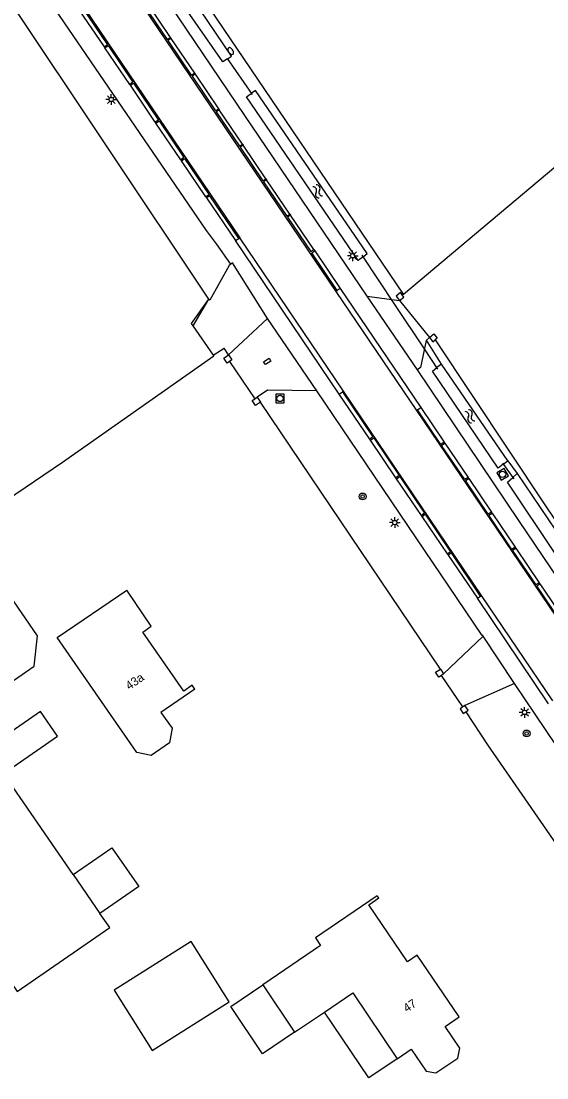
# Model space of a CAD drawing. Extents: x 133000 to 136000, y 400500 to 403500.
# Drawn here: x 133700.5 to 133761.8, y 400673.7 to 400796.8 of the extents above; entities that cross this region are included whole.
import ezdxf

# ---------------------------------------------------------------- set-up
doc = ezdxf.new("R2010")
doc.units = 0
for name, color, linetype in [('gg-afsc-draadraster', 7, 'Continuous'), ('gg-afsc-erfafscheiding', 7, 'Continuous'), ('gg-afsc-hekwerk', 7, 'Continuous'), ('gg-afsc-lijn draadraster', 7, 'Continuous'), ('gg-afsc-muur', 7, 'Continuous'), ('gg-anno-huisnummerreeks BGT', 7, 'Continuous'), ('gg-bbg-bijgebouw', 7, 'Continuous'), ('gg-bbg-gedigitaliseerde bijgebouw', 7, 'Continuous'), ('gg-bbg-hoofdgebouw', 7, 'Continuous'), ('gg-bbg-luifel en loopbrug', 7, 'Continuous'), ('gg-knt-bronhoudergrens', 7, 'Continuous'), ('gg-knt-verharding', 7, 'Continuous'), ('gg-knt-verharding nz', 7, 'Continuous'), ('gg-kntw-bovenkant insteek waterloop', 7, 'Continuous'), ('gg-kwrk-duiker nz buis', 7, 'Continuous'), ('gt-grn-groengrens', 7, 'Continuous'), ('gt-symb-boom', 7, 'Continuous'), ('gt-symb-brandkraan', 7, 'Continuous'), ('gt-symb-kolk center center', 7, 'Continuous'), ('gt-symb-lichtmast', 7, 'Continuous'), ('gt-symb-rioolschacht', 7, 'Continuous'), ('gt-symb-watersymbool', 7, 'Continuous')]:
    doc.layers.add(name, color=color, linetype=linetype)

# ---------------------------------------------------------------- blocks, each defined once
blk = doc.blocks.new('gt0-BR')
at = {"layer": 'gt-symb-brandkraan'}
for centre, radius, start, end in [((-0.24, 0), 0.206, 107.5669, 252.4331), ((0.6, -2.66), 3, 106.892, 107.5669), ((0, -0.69), 0.938, 73.108, 106.892), ((-0.6, -2.66), 3, 72.4331, 73.108), ((0.24, 0), 0.206, 287.567, 72.4331), ((0.6, 2.66), 3, 252.4331, 253.108), ((0, 0.69), 0.938, 253.108, 286.8921), ((-0.6, 2.66), 3, 286.8921, 287.567)]:
    blk.add_arc(centre, radius, start, end, dxfattribs=at)
blk = doc.blocks.new('gt0-WA')
at = {"layer": 'gt-symb-watersymbool'}
for centre, start, end in [((-0.32, 0.02), 28.0725, 151.9275), ((0.43, 0.42), 208.0725, 331.9275), ((-0.32, -0.43), 28.0725, 151.9275), ((0.43, -0.03), 208.0725, 331.9275)]:
    blk.add_arc(centre, 0.425, start, end, dxfattribs=at)
blk = doc.blocks.new('gt0-LMAST')
at = {"layer": 'gt-symb-lichtmast'}
for p, q in [((-0.18, 0.17), (-0.45, 0.44)), ((-0.01, 0.25), (-0.01, 0.62)), ((0.17, 0.17), (0.44, 0.44)), ((-0.26, 0), (-0.63, 0)), ((-0.18, -0.18), (-0.45, -0.45)), ((-0.01, -0.25), (-0.01, -0.63)), ((0.44, -0.45), (0.17, -0.18)), ((0.24, 0), (0.62, 0))]:
    blk.add_line(p, q, dxfattribs=at)
blk.add_circle((-0.01, 0), 0.25, dxfattribs=at)
blk = doc.blocks.new('gt0-KOLKCC')
at = {"layer": 'gt-symb-kolk center center'}
blk.add_lwpolyline([(-0.38, 0.2), (0.38, 0.2), (0.38, -0.2), (-0.38, -0.2)], close=True, dxfattribs=at)
blk = doc.blocks.new('gt0-RS')
at = {"layer": 'gt-symb-rioolschacht'}
blk.add_lwpolyline([(-0.5, -0.5), (0.5, -0.5), (0.5, 0.5), (-0.5, 0.5)], close=True, dxfattribs=at)
blk.add_circle((0, 0), 0.375, dxfattribs=at)
blk = doc.blocks.new('gt0-BOOM')
at = {"layer": 'gt-symb-boom'}
for radius in [0.4, 0.2]:
    blk.add_circle((0, 0), radius, dxfattribs=at)

msp = doc.modelspace()

# ---------------------------------------------------------------- linework, layer by layer
at = {"layer": 'gg-afsc-draadraster'}
msp.add_lwpolyline([(133745.11, 400764.98), (133802.03, 400812.78), (133823.07, 400781.7)], dxfattribs=at)
at = {"layer": 'gg-afsc-erfafscheiding'}
msp.add_line((133754.89, 400712.45), (133763.25, 400700.39), dxfattribs=at)
at = {"layer": 'gg-afsc-hekwerk'}
for p, q in [((133695.81, 400804.17), (133722.36, 400764.39)), ((133720.55, 400761.26), (133722.93, 400757.85)), ((133724.82, 400757.13), (133727.76, 400752.76)), ((133752.01, 400716.89), (133749.53, 400720.56))]:
    msp.add_line(p, q, dxfattribs=at)
for points in [[(133722.36, 400764.39), (133720.36, 400761.55), (133720.55, 400761.26)], [(133722.93, 400757.85), (133723, 400757.75), (133705.34, 400745.36), (133680.16, 400728.3)], [(133761.65, 400740.32), (133773.57, 400722.73), (133787.54, 400702.27)]]:
    msp.add_lwpolyline(points, dxfattribs=at)
at = {"layer": 'gg-afsc-lijn draadraster'}
msp.add_lwpolyline([(133745.11, 400764.98), (133802.03, 400812.78), (133823.07, 400781.7)], dxfattribs=at)
at = {"layer": 'gg-afsc-muur'}
for p, q in [((133727.76, 400752.76), (133728.04, 400752.95)), ((133728.04, 400752.95), (133728.42, 400752.39)), ((133749.41, 400721.29), (133749.78, 400720.73)), ((133749.78, 400720.73), (133749.53, 400720.56)), ((133752.27, 400717.06), (133752.01, 400716.89))]:
    msp.add_line(p, q, dxfattribs=at)
for points in [[(133744.96, 400764.89), (133744.77, 400765.14), (133744.26, 400764.74), (133744.65, 400764.22)], [(133744.65, 400764.22), (133745.16, 400764.62), (133744.96, 400764.89)], [(133748.15, 400759.92), (133748.66, 400760.33), (133749.05, 400759.84), (133748.8, 400759.64)], [(133748.15, 400759.92), (133748.54, 400759.43), (133748.8, 400759.64)], [(133724.82, 400757.13), (133724.54, 400756.94), (133724.16, 400757.5), (133724.71, 400757.88)], [(133724.71, 400757.88), (133725.1, 400757.32), (133724.82, 400757.13)], [(133728.42, 400752.39), (133727.87, 400752.01), (133727.48, 400752.57), (133727.76, 400752.76)], [(133749.53, 400720.56), (133749.22, 400720.35), (133748.84, 400720.92), (133749.41, 400721.29)], [(133752.01, 400716.89), (133751.7, 400716.68), (133752.08, 400716.12), (133752.39, 400716.32)], [(133752.39, 400716.32), (133752.65, 400716.5), (133752.27, 400717.06)]]:
    msp.add_lwpolyline(points, dxfattribs=at)
at = {"layer": 'gg-bbg-bijgebouw'}
msp.add_lwpolyline([(133724.78, 400682.53), (133720.35, 400689.55), (133711.37, 400683.89), (133715.79, 400676.87), (133724.78, 400682.53)], dxfattribs=at)
at = {"layer": 'gg-bbg-gedigitaliseerde bijgebouw'}
msp.add_line((133706.6, 400697.36), (133709.72, 400692.83), dxfattribs=at)
for points in [[(133706.6, 400697.36), (133693.78, 400715.91), (133702.05, 400721.62), (133702.44, 400725.16), (133695.94, 400734.57)], [(133695.81, 400689.91), (133700.08, 400683.73), (133710.86, 400691.18), (133709.72, 400692.83)]]:
    msp.add_lwpolyline(points, dxfattribs=at)
at = {"layer": 'gg-bbg-hoofdgebouw'}
for p, q in [((133728.7, 400684.5), (133732.41, 400679)), ((133732.41, 400679), (133735.89, 400681.34))]:
    msp.add_line(p, q, dxfattribs=at)
for points in [[(133720.79, 400718.95), (133716.83, 400716.25), (133718.12, 400714.41), (133717.82, 400712.7), (133715.69, 400711.23), (133714, 400711.59), (133704.73, 400724.98), (133712.84, 400730.48)], [(133720.79, 400718.95), (133720.47, 400719.41), (133719.48, 400718.73), (133714.71, 400725.61), (133715.7, 400726.29), (133712.84, 400730.48)], [(133742.05, 400694.89), (133734.86, 400689.98), (133735.45, 400689.11), (133728.7, 400684.5)], [(133751.6, 400680.77), (133746.72, 400687.97), (133745.57, 400687.19), (133741.07, 400693.84), (133742.23, 400694.63), (133742.05, 400694.89)], [(133735.89, 400681.34), (133739.21, 400683.58), (133744.38, 400675.91)], [(133744.38, 400675.91), (133746.02, 400677.02), (133747.74, 400674.47), (133748.88, 400674.26), (133751.46, 400675.99), (133751.69, 400677.12), (133749.97, 400679.67), (133751.6, 400680.77)]]:
    msp.add_lwpolyline(points, dxfattribs=at)
at = {"layer": 'gg-bbg-luifel en loopbrug'}
for points in [[(133699.43, 400709.78), (133704.78, 400713.48), (133702.79, 400716.36), (133697.44, 400712.66), (133699.43, 400709.78)], [(133706.6, 400697.36), (133711.12, 400700.48), (133714.25, 400695.96), (133709.72, 400692.83)], [(133732.41, 400679), (133728.68, 400676.48), (133724.97, 400681.99), (133728.7, 400684.5)], [(133744.38, 400675.91), (133741.06, 400673.68), (133735.89, 400681.34)]]:
    msp.add_lwpolyline(points, dxfattribs=at)
at = {"layer": 'gg-knt-bronhoudergrens'}
msp.add_line((133745.11, 400764.98), (133711.52, 400814.47), dxfattribs=at)
at = {"layer": 'gg-knt-verharding'}
for p, q in [((133715.2, 400798.88), (133717.92, 400794.87)), ((133710.23, 400793.78), (133707.29, 400798.1)), ((133717.92, 400794.87), (133717.99, 400794.76)), ((133717.99, 400794.76), (133720.73, 400790.71)), ((133713.19, 400789.39), (133710.3, 400793.66)), ((133720.73, 400790.71), (133720.81, 400790.6)), ((133720.81, 400790.6), (133723.55, 400786.55)), ((133716.17, 400785), (133713.27, 400789.29)), ((133723.55, 400786.55), (133723.63, 400786.43)), ((133726.34, 400782.44), (133723.63, 400786.43)), ((133719.14, 400780.62), (133716.25, 400784.89)), ((133729.07, 400778.41), (133726.41, 400782.33)), ((133722.07, 400776.29), (133719.21, 400780.51)), ((133731.87, 400774.27), (133729.14, 400778.3)), ((133722.14, 400776.18), (133725.52, 400771.2)), ((133734.65, 400770.17), (133731.94, 400774.16)), ((133725.52, 400771.2), (133725.89, 400771.46)), ((133734.76, 400770), (133737.73, 400765.62)), ((133737.73, 400765.62), (133737.37, 400765.38)), ((133722.36, 400764.39), (133720.55, 400761.26)), ((133740.83, 400764.74), (133746.7, 400756.13)), ((133740.83, 400764.74), (133744.65, 400764.22)), ((133744.65, 400764.22), (133748.15, 400759.92)), ((133734.99, 400753.69), (133729.27, 400762.11)), ((133748.15, 400759.92), (133747.79, 400759.61)), ((133722.93, 400757.85), (133724.21, 400758.67)), ((133724.71, 400757.88), (133724.21, 400758.67)), ((133737.62, 400753.31), (133738.01, 400753.57)), ((133741.17, 400748.08), (133737.62, 400753.31)), ((133746.73, 400751.5), (133747.12, 400751.76)), ((133747.12, 400751.76), (133749.85, 400747.73)), ((133744.22, 400743.58), (133741.25, 400747.95)), ((133749.93, 400747.61), (133752.63, 400743.62)), ((133747.19, 400739.19), (133744.29, 400743.47)), ((133752.71, 400743.5), (133755.37, 400739.57)), ((133750.23, 400734.71), (133747.27, 400739.08)), ((133755.44, 400739.47), (133758.13, 400735.49)), ((133758.2, 400735.39), (133760.94, 400731.35)), ((133750.32, 400734.58), (133753.72, 400729.55)), ((133761.01, 400731.24), (133763.72, 400727.24)), ((133753.72, 400729.55), (133754.09, 400729.8)), ((133754.4, 400725.14), (133749.78, 400720.73)), ((133758.04, 400719.6), (133754.4, 400725.14)), ((133758.04, 400719.6), (133752.27, 400717.06))]:
    msp.add_line(p, q, dxfattribs=at)
for points in [[(133695.26, 400831.67), (133695.43, 400831.78), (133726.57, 400785.77), (133740.83, 400764.74)], [(133724.97, 400768.47), (133723.32, 400770.82), (133722.13, 400772.37), (133700.88, 400803.49)], [(133715.2, 400798.88), (133714.83, 400798.64), (133717.55, 400794.62), (133717.92, 400794.87)], [(133707.29, 400798.1), (133707.66, 400798.35), (133710.59, 400794.02), (133710.23, 400793.78)], [(133710.3, 400793.66), (133710.67, 400793.91), (133713.56, 400789.64), (133713.19, 400789.39)], [(133717.99, 400794.76), (133717.63, 400794.51), (133720.37, 400790.46), (133720.73, 400790.71)], [(133720.81, 400790.6), (133720.45, 400790.35), (133723.19, 400786.31), (133723.55, 400786.55)], [(133713.27, 400789.29), (133713.63, 400789.54), (133716.54, 400785.25), (133716.17, 400785)], [(133723.63, 400786.43), (133723.27, 400786.19), (133725.98, 400782.19), (133726.34, 400782.44)], [(133716.25, 400784.89), (133716.62, 400785.14), (133719.51, 400780.87), (133719.14, 400780.62)], [(133726.41, 400782.33), (133726.05, 400782.08), (133728.7, 400778.17), (133729.07, 400778.41)], [(133719.21, 400780.51), (133719.58, 400780.76), (133722.44, 400776.54), (133722.07, 400776.29)], [(133729.14, 400778.3), (133728.78, 400778.06), (133731.51, 400774.03), (133731.87, 400774.27)], [(133725.89, 400771.46), (133722.52, 400776.43), (133722.14, 400776.18)], [(133731.94, 400774.16), (133731.58, 400773.92), (133734.29, 400769.93), (133734.65, 400770.17)], [(133737.37, 400765.38), (133734.41, 400769.76), (133734.76, 400770)], [(133724.97, 400768.47), (133724.79, 400768.31), (133722.51, 400764.25), (133722.36, 400764.39)], [(133729.27, 400762.11), (133725.16, 400768.62), (133724.97, 400768.47)], [(133747.79, 400759.61), (133747.75, 400759.58), (133747.08, 400756.41), (133746.7, 400756.13)], [(133746.7, 400756.13), (133758.51, 400738.61), (133784.73, 400699.87)], [(133734.99, 400753.69), (133729.24, 400753.78), (133728.04, 400752.95)], [(133754.4, 400725.14), (133754.34, 400725.22), (133754.27, 400725.21), (133734.99, 400753.69)], [(133738.01, 400753.57), (133741.55, 400748.33), (133741.17, 400748.08)], [(133749.85, 400747.73), (133749.46, 400747.47), (133746.73, 400751.5)], [(133741.25, 400747.95), (133741.64, 400748.21), (133744.6, 400743.83), (133744.22, 400743.58)], [(133752.63, 400743.62), (133752.25, 400743.36), (133749.54, 400747.35), (133749.93, 400747.61)], [(133744.29, 400743.47), (133744.67, 400743.73), (133747.56, 400739.45), (133747.19, 400739.19)], [(133755.37, 400739.57), (133754.99, 400739.32), (133752.33, 400743.24), (133752.71, 400743.5)], [(133747.27, 400739.08), (133747.64, 400739.33), (133750.6, 400734.96), (133750.23, 400734.71)], [(133758.13, 400735.49), (133757.75, 400735.24), (133755.06, 400739.21), (133755.44, 400739.47)], [(133754.09, 400729.8), (133750.69, 400734.83), (133750.32, 400734.58)], [(133760.94, 400731.35), (133760.56, 400731.09), (133757.83, 400735.13), (133758.2, 400735.39)], [(133763.72, 400727.24), (133763.35, 400726.99), (133760.64, 400730.98), (133761.01, 400731.24)], [(133768.26, 400704.38), (133767.85, 400705.08), (133758.04, 400719.6)]]:
    msp.add_lwpolyline(points, dxfattribs=at)
at = {"layer": 'gg-knt-verharding nz'}
for p, q in [((133692.23, 400831.73), (133737.23, 400765.28)), ((133704.45, 400803.38), (133726.01, 400771.53)), ((133710.23, 400793.78), (133710.3, 400793.66)), ((133713.19, 400789.39), (133713.27, 400789.29)), ((133716.17, 400785), (133716.25, 400784.89)), ((133726.34, 400782.44), (133726.41, 400782.33)), ((133719.14, 400780.62), (133719.21, 400780.51)), ((133729.07, 400778.41), (133729.14, 400778.3)), ((133722.07, 400776.29), (133722.14, 400776.18)), ((133731.87, 400774.27), (133731.94, 400774.16)), ((133737.62, 400753.31), (133725.52, 400771.2)), ((133726.01, 400771.53), (133725.89, 400771.46)), ((133738.12, 400753.65), (133726.01, 400771.53)), ((133734.65, 400770.17), (133734.76, 400770)), ((133737.73, 400765.62), (133747.12, 400751.76)), ((133737.23, 400765.28), (133737.37, 400765.38)), ((133737.23, 400765.28), (133746.61, 400751.42)), ((133729.27, 400762.11), (133724.71, 400757.88)), ((133738.12, 400753.65), (133738.01, 400753.57)), ((133754.2, 400729.88), (133738.12, 400753.65)), ((133746.73, 400751.5), (133746.61, 400751.42)), ((133746.61, 400751.42), (133779.59, 400702.71)), ((133741.25, 400747.95), (133741.17, 400748.08)), ((133749.93, 400747.61), (133749.85, 400747.73)), ((133744.29, 400743.47), (133744.22, 400743.58)), ((133752.71, 400743.5), (133752.63, 400743.62)), ((133747.27, 400739.08), (133747.19, 400739.19)), ((133755.44, 400739.47), (133755.37, 400739.57)), ((133750.32, 400734.58), (133750.23, 400734.71)), ((133758.2, 400735.39), (133758.13, 400735.49)), ((133761.01, 400731.24), (133760.94, 400731.35)), ((133754.2, 400729.88), (133754.09, 400729.8)), ((133762.52, 400717.6), (133754.2, 400729.88)), ((133762, 400717.25), (133753.72, 400729.55))]:
    msp.add_line(p, q, dxfattribs=at)
at = {"layer": 'gg-kntw-bovenkant insteek waterloop'}
for p, q in [((133749.55, 400756.82), (133749.01, 400756.41)), ((133757.26, 400745.56), (133749.55, 400756.82)), ((133756.74, 400745.17), (133757.26, 400745.56)), ((133757.86, 400743.62), (133758.36, 400744.08)), ((133758.36, 400744.08), (133787.07, 400701.46))]:
    msp.add_line(p, q, dxfattribs=at)
for points in [[(133724.6, 400792.37), (133725.07, 400792.69), (133713.28, 400810.1), (133712.69, 400809.71)], [(133724.6, 400792.37), (133724.06, 400792.01), (133712.04, 400809.28), (133712.69, 400809.71)], [(133740.39, 400769.33), (133739.81, 400768.89), (133726.79, 400787.96), (133727.36, 400788.34)], [(133740.39, 400769.33), (133740.87, 400769.7), (133727.87, 400788.67), (133727.36, 400788.34)], [(133756.74, 400745.17), (133756.15, 400744.71), (133748.49, 400756.01), (133749.01, 400756.41)], [(133787.07, 400701.46), (133785.71, 400700.49), (133757.24, 400743.06), (133757.86, 400743.62)]]:
    msp.add_lwpolyline(points, dxfattribs=at)
at = {"layer": 'gg-kwrk-duiker nz buis'}
for p, q in [((133724.56, 400792.43), (133727.45, 400788.21)), ((133744.1, 400763.77), (133740.28, 400769.49)), ((133747.55, 400758.6), (133744.1, 400763.77)), ((133749.13, 400756.23), (133747.55, 400758.6)), ((133756.67, 400745.27), (133757.99, 400743.45))]:
    msp.add_line(p, q, dxfattribs=at)
at = {"layer": 'gt-grn-groengrens'}
for p, q in [((133744.96, 400764.89), (133745.11, 400764.98)), ((133749.55, 400756.82), (133747.79, 400759.61)), ((133748.8, 400759.64), (133761.65, 400740.32)), ((133749.41, 400721.29), (133728.42, 400752.39)), ((133757.26, 400745.56), (133758.36, 400744.08)), ((133752.39, 400716.32), (133754.89, 400712.45))]:
    msp.add_line(p, q, dxfattribs=at)

# ---------------------------------------------------------------- block references
at = {"layer": 'gt-symb-boom'}
for p in [(133740.34, 400741.4), (133759.46, 400713.79)]:
    msp.add_blockref('gt0-BOOM', p, dxfattribs=at)
at = {"layer": 'gt-symb-brandkraan', "rotation": 127.15637415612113}
msp.add_blockref('gt0-BR', (133724.96, 400793.28), dxfattribs=at)
at = {"layer": 'gt-symb-kolk center center', "rotation": 34.180203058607}
msp.add_blockref('gt0-KOLKCC', (133729.23, 400757.13), dxfattribs=at)
at = {"layer": 'gt-symb-lichtmast'}
for p in [(133711.05, 400787.64), (133739.19, 400769.44), (133744.1, 400738.36), (133759.24, 400716.24)]:
    msp.add_blockref('gt0-LMAST', p, dxfattribs=at)
at = {"layer": 'gt-symb-rioolschacht'}
msp.add_blockref('gt0-RS', (133730.71, 400752.82), dxfattribs=at)
at = {"layer": 'gt-symb-rioolschacht', "rotation": 120.71880372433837}
msp.add_blockref('gt0-RS', (133756.66, 400743.98), dxfattribs=at)
at = {"layer": 'gt-symb-watersymbool'}
for p, rotation in [((133735.09, 400776.99), -60.51109218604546), ((133752.84, 400750.79), -60.51109218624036)]:
    msp.add_blockref('gt0-WA', p, dxfattribs=dict(at, rotation=rotation))

# ---------------------------------------------------------------- texts
at = {"layer": 'gg-anno-huisnummerreeks BGT'}
for s, rotation, p in [('43a', 34.7, (133713.13, 400718.82)), ('47', 34.1, (133745.5, 400681.26))]:
    msp.add_text(s, height=1, rotation=rotation, dxfattribs=at).set_placement(p)

doc.saveas('drawing.dxf')
